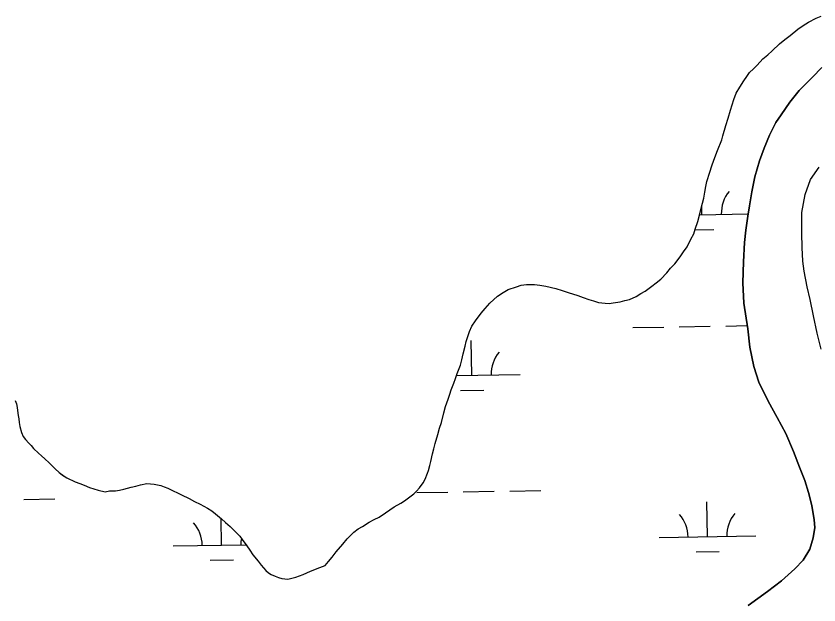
# Model space of a CAD drawing. Extents: x 3887375 to 3925618, y 296674 to 322633.
# Drawn here: x 3909209 to 3910039, y 306244 to 306852 of the extents above; entities that cross this region are included whole.
import ezdxf

# ---------------------------------------------------------------- set-up
doc = ezdxf.new("R2010")
doc.units = 0
doc.layers.add('V-TOPO-SHOR', color=7, linetype='Continuous')
doc.layers.add('V-WETL-SWMP', color=7, linetype='Continuous')

msp = doc.modelspace()

# ---------------------------------------------------------------- linework, layer by layer
at = {"layer": 'V-TOPO-SHOR'}
for points in [[(3909744.7, 306575.29), (3909750.38, 306574.61), (3909756.43, 306573.57), (3909766.75, 306571.12), (3909773.51, 306569.02), (3909779.56, 306566.91), (3909789.53, 306563.75), (3909795.23, 306561.64), (3909800.92, 306559.53), (3909805.9, 306558.13), (3909810.89, 306556.73), (3909817.64, 306556.05), (3909821.91, 306555.71), (3909826.17, 306556.09), (3909833.28, 306557.18), (3909838.25, 306558.62), (3909842.86, 306559.71), (3909849.96, 306562.94), (3909854.57, 306565.8), (3909859.18, 306568.31), (3909865.91, 306573.31), (3909870.52, 306576.89), (3909875.12, 306580.82), (3909881.49, 306587.24), (3909885.38, 306591.88), (3909889.63, 306596.52), (3909895.29, 306603.65), (3909898.82, 306608.99), (3909902.35, 306613.99), (3909906.23, 306621.82), (3909909.41, 306627.52), (3909910.81, 306632.15), (3909913.62, 306640.34), (3909915.37, 306646.74), (3909917.11, 306653.86), (3909919.56, 306664.18), (3909920.6, 306670.58), (3909921.64, 306676.27), (3909922.69, 306681.61), (3909925.85, 306691.22), (3909927.95, 306697.63), (3909930.06, 306703.68), (3909933.93, 306713.65), (3909938.15, 306724.68), (3909939.2, 306728.6), (3909942.35, 306739.28), (3909944.81, 306747.1), (3909947.26, 306755.29), (3909950.77, 306766.33), (3909953.23, 306772.73), (3909956.76, 306778.79), (3909960.99, 306785.56), (3909964.18, 306789.84), (3909967, 306794.12), (3909970.89, 306798.04), (3909974.79, 306801.61), (3909980.81, 306808.04), (3909985.76, 306812.32), (3909990.37, 306816.61), (3909997.8, 306823.75), (3910003.47, 306828.04), (3910008.78, 306832.33), (3910016.93, 306838.76), (3910022.25, 306842.69), (3910027.92, 306845.91), (3910035.72, 306850.21), (3910041.05, 306852.36)], [(3909965.5, 306243.76), (3909985.52, 306258.06), (3909999.87, 306269.31), (3910013.85, 306281.63), (3910022.34, 306290.55), (3910029.05, 306301.95), (3910032.73, 306313.7), (3910034.29, 306324.19), (3910033.72, 306332.18), (3910031.17, 306347.1), (3910027.92, 306360.23), (3910024.13, 306372.66), (3910018.57, 306386.67), (3910012.46, 306402.64), (3910004.38, 306421.44), (3909995.61, 306437.75), (3909986.29, 306454.78), (3909976.62, 306474.46), (3909971.39, 306490.61), (3909967.22, 306510.31), (3909965.01, 306529.32), (3909961.17, 306555.96), (3909959.84, 306576.74), (3909960.64, 306598.61), (3909961.79, 306618.69), (3909963.16, 306631.31), (3909965.06, 306645.89), (3909966.79, 306656.38), (3909969.22, 306670.97), (3909972.53, 306686.44), (3909977.26, 306702.81), (3909982.18, 306715.8), (3909987.63, 306729.33), (3909993.97, 306742.33), (3909999.63, 306750.35), (3910008.64, 306763.36), (3910018, 306775.66), (3910031.98, 306789.22), (3910041.71, 306799.39)], [(3910040.8, 306508.49), (3910036.82, 306525), (3910032.84, 306542.76), (3910029.39, 306559.62), (3910026.49, 306572.76), (3910023.23, 306589.1), (3910021.94, 306599.22), (3910021.35, 306613.26), (3910020.75, 306628.18), (3910021.02, 306649.5), (3910024.31, 306668.18), (3910029.94, 306683.66), (3910038.77, 306696.31)], [(3909320.81, 306363.8), (3909328.27, 306365.97), (3909332.89, 306367.05), (3909337.86, 306368.14), (3909344.25, 306369.59), (3909348.16, 306369.25), (3909352.08, 306368.91), (3909358.83, 306367.52), (3909362.4, 306366.11), (3909365.95, 306364.7), (3909371.65, 306362.24), (3909375.93, 306360.12), (3909380.2, 306358.01), (3909388.04, 306354.13), (3909393.74, 306350.96), (3909399.44, 306348.49), (3909406.92, 306344.26), (3909411.55, 306341.43), (3909415.47, 306338.25), (3909421.54, 306333.3), (3909425.82, 306329.41), (3909430.46, 306325.16), (3909436.88, 306318.79), (3909440.45, 306315.25), (3909442.95, 306311.71), (3909447.6, 306305.33), (3909450.82, 306300.72), (3909454.04, 306296.11), (3909459.4, 306289.38), (3909462.61, 306285.49), (3909467.26, 306279.82), (3909470.11, 306277.34), (3909472.96, 306275.58), (3909476.88, 306273.82), (3909480.44, 306272.77), (3909484, 306271.71), (3909490.04, 306271.03), (3909494.31, 306271.76), (3909498.21, 306272.84), (3909506.02, 306275.72), (3909513.47, 306279.3), (3909523.05, 306282.89), (3909528.73, 306285.05), (3909531.91, 306288.98), (3909535.8, 306293.61), (3909540.04, 306298.96), (3909546.76, 306307.16), (3909551.36, 306312.52), (3909558.09, 306319.3), (3909562.69, 306322.87), (3909567.3, 306325.38), (3909574.04, 306329.67), (3909579.36, 306332.54), (3909584.32, 306335.05), (3909591.06, 306339.34), (3909595.31, 306342.56), (3909599.92, 306345.42), (3909606.66, 306349.36), (3909610.56, 306351.86), (3909614.81, 306354.73), (3909620.12, 306359.01), (3909622.96, 306361.87), (3909626.14, 306365.08), (3909629.68, 306370.43), (3909631.79, 306373.99), (3909634.25, 306380.4), (3909635.31, 306383.25), (3909636.71, 306388.23), (3909637.76, 306392.5), (3909639.5, 306400.33), (3909640.9, 306405.31), (3909642.3, 306411), (3909645.11, 306420.26), (3909646.86, 306426.66), (3909648.61, 306432.71), (3909651.05, 306442.67), (3909652.81, 306449.08), (3909655.62, 306456.91), (3909657.37, 306461.89), (3909658.77, 306466.52), (3909661.59, 306473.29), (3909663.35, 306478.27), (3909665.1, 306483.25), (3909668.27, 306491.8), (3909669.66, 306497.49), (3909671.06, 306503.54), (3909673.16, 306511.37), (3909674.21, 306516.35), (3909677.72, 306526.67), (3909680.18, 306532.02), (3909683.71, 306537.72), (3909689.72, 306545.56), (3909693.97, 306550.55), (3909698.57, 306555.91), (3909706.71, 306563.05), (3909712.38, 306566.98), (3909717.7, 306569.85), (3909726.22, 306572.73), (3909731.19, 306574.53), (3909736.52, 306575.26), (3909744.7, 306575.29)], [(3909208.46, 306455.39), (3909209.9, 306451.85), (3909210.63, 306448.29), (3909211, 306445.1), (3909211.37, 306439.77), (3909212.1, 306436.57), (3909212.47, 306432.66), (3909213.2, 306428.4), (3909215, 306422.36), (3909216.8, 306418.1), (3909218.94, 306415.27), (3909222.51, 306411.38), (3909225.01, 306408.9), (3909227.51, 306405.71), (3909232.51, 306401.11), (3909235.72, 306398.28), (3909238.93, 306395.09), (3909243.57, 306390.85), (3909247.14, 306387.66), (3909249.64, 306384.83), (3909253.92, 306380.94), (3909257.49, 306378.11), (3909261.76, 306375.64), (3909270.31, 306371.41), (3909275.29, 306369.65), (3909279.56, 306367.89), (3909285.26, 306365.43), (3909289.54, 306364.03), (3909294.16, 306362.62), (3909301.28, 306361.23), (3909305.9, 306361.96), (3909311.94, 306361.99), (3909316.2, 306362.72), (3909320.81, 306363.8)]]:
    msp.add_lwpolyline(points, dxfattribs=at)
at = {"layer": 'V-WETL-SWMP'}
for p, q in [((3909917.74, 306647.3), (3909917.59, 306655.88)), ((3909915.49, 306647.26), (3909965.43, 306648.12)), ((3909910.69, 306631.75), (3909930, 306632.08)), ((3909846.32, 306530.63), (3909878.32, 306531.18)), ((3909894.32, 306531.45), (3909926.31, 306532)), ((3909942.31, 306532.28), (3909964.53, 306532.66)), ((3909680.08, 306481.34), (3909679.46, 306517.33)), ((3909664.33, 306481.07), (3909730.07, 306482.2)), ((3909668.35, 306465.7), (3909692.34, 306466.12)), ((3909623.31, 306360.27), (3909655.3, 306360.82)), ((3909671.3, 306361.1), (3909703.3, 306361.65)), ((3909719.29, 306361.92), (3909751.29, 306362.47)), ((3909217.46, 306353.31), (3909249.45, 306353.86)), ((3909923.45, 306314.68), (3909922.83, 306350.67)), ((3909421.62, 306306.06), (3909421.14, 306333.62)), ((3909873.46, 306313.82), (3909973.44, 306315.54)), ((3909371.62, 306305.21), (3909446.75, 306306.49)), ((3909911.72, 306299.04), (3909935.71, 306299.45)), ((3909409.88, 306290.43), (3909433.88, 306290.84))]:
    msp.add_line(p, q, dxfattribs=at)
for points in [[(3909789.53, 306563.75), (3909795.23, 306561.64), (3909800.92, 306559.53), (3909805.9, 306558.13), (3909810.89, 306556.73), (3909817.64, 306556.05), (3909821.91, 306555.71), (3909826.17, 306556.09), (3909833.28, 306557.18), (3909838.25, 306558.62), (3909842.86, 306559.71), (3909849.96, 306562.94), (3909854.57, 306565.8), (3909859.18, 306568.31), (3909865.91, 306573.31), (3909870.52, 306576.89), (3909875.12, 306580.82), (3909881.49, 306587.24), (3909885.38, 306591.88), (3909889.63, 306596.52), (3909895.29, 306603.65), (3909898.82, 306609), (3909902.35, 306613.99), (3909906.23, 306621.82), (3909909.41, 306627.52), (3909910.81, 306632.15), (3909913.62, 306640.34), (3909915.37, 306646.74), (3909917.11, 306653.86), (3909919.56, 306664.18), (3909920.6, 306670.58), (3909921.64, 306676.27), (3909922.69, 306681.61), (3909925.84, 306691.22), (3909927.95, 306697.63), (3909930.06, 306703.68), (3909933.93, 306713.65), (3909938.15, 306724.68), (3909939.2, 306728.6), (3909942.35, 306739.27), (3909944.8, 306747.1), (3909947.26, 306755.29), (3909950.77, 306766.32), (3909953.23, 306772.73), (3909956.76, 306778.79), (3909960.99, 306785.56), (3909964.18, 306789.84), (3909967, 306794.12), (3909970.89, 306798.04), (3909974.79, 306801.61), (3909980.81, 306808.04), (3909985.76, 306812.32), (3909990.37, 306816.61), (3909997.8, 306823.75), (3910003.47, 306828.04), (3910008.78, 306832.33), (3910016.93, 306838.76), (3910022.25, 306842.69), (3910027.92, 306845.91), (3910035.72, 306850.21), (3910041.05, 306852.37)], [(3910041.71, 306799.39), (3910031.98, 306789.22), (3910018, 306775.66), (3910008.64, 306763.36), (3909999.63, 306750.35), (3909993.97, 306742.33), (3909987.63, 306729.33), (3909982.18, 306715.8), (3909977.26, 306702.81), (3909972.53, 306686.44), (3909969.22, 306670.97), (3909966.79, 306656.38), (3909965.06, 306645.89), (3909963.16, 306631.31), (3909961.79, 306618.69), (3909960.64, 306598.6), (3909959.84, 306576.74), (3909961.17, 306555.96), (3909965.01, 306529.32), (3909967.22, 306510.32), (3909971.39, 306490.61), (3909976.62, 306474.46)], [(3910040.8, 306508.49), (3910036.82, 306525), (3910032.84, 306542.75), (3910029.39, 306559.62), (3910026.49, 306572.76), (3910023.23, 306589.09), (3910021.94, 306599.22), (3910021.35, 306613.25), (3910020.75, 306628.18), (3910021.02, 306649.5), (3910024.31, 306668.18), (3910029.94, 306683.66), (3910038.77, 306696.31)], [(3909352.07, 306368.91), (3909358.83, 306367.52), (3909362.39, 306366.11), (3909365.95, 306364.7), (3909371.65, 306362.24), (3909375.93, 306360.12), (3909380.2, 306358.01), (3909388.04, 306354.13), (3909393.74, 306350.96), (3909399.43, 306348.49), (3909406.92, 306344.26), (3909411.55, 306341.43), (3909415.47, 306338.25), (3909421.54, 306333.3), (3909425.82, 306329.41), (3909430.46, 306325.16), (3909436.88, 306318.79), (3909440.45, 306315.25), (3909442.95, 306311.71), (3909447.6, 306305.33), (3909450.82, 306300.72), (3909454.04, 306296.11), (3909459.4, 306289.38), (3909462.61, 306285.49), (3909467.26, 306279.82), (3909470.11, 306277.34), (3909472.96, 306275.58), (3909476.88, 306273.82), (3909480.44, 306272.76), (3909484, 306271.71), (3909490.04, 306271.03), (3909494.31, 306271.76), (3909498.21, 306272.84), (3909506.02, 306275.72), (3909513.47, 306279.3), (3909523.05, 306282.9), (3909528.73, 306285.05), (3909531.91, 306288.98), (3909535.8, 306293.61), (3909540.04, 306298.96), (3909546.76, 306307.16), (3909551.36, 306312.52), (3909558.09, 306319.3), (3909562.69, 306322.87), (3909567.3, 306325.38), (3909574.04, 306329.67), (3909579.36, 306332.54), (3909584.33, 306335.05), (3909591.06, 306339.34), (3909595.31, 306342.56), (3909599.92, 306345.42), (3909606.66, 306349.36), (3909610.56, 306351.86), (3909614.81, 306354.73), (3909620.13, 306359.01), (3909622.96, 306361.87), (3909626.14, 306365.08), (3909629.68, 306370.43), (3909631.79, 306373.99), (3909634.25, 306380.4), (3909635.31, 306383.25), (3909636.71, 306388.23), (3909637.76, 306392.5), (3909639.5, 306400.33), (3909640.9, 306405.31), (3909642.3, 306411), (3909645.11, 306420.26), (3909646.86, 306426.66), (3909648.61, 306432.71), (3909651.06, 306442.67), (3909652.81, 306449.08), (3909655.62, 306456.91), (3909657.37, 306461.89), (3909658.77, 306466.52), (3909661.59, 306473.29), (3909663.35, 306478.27), (3909665.1, 306483.25), (3909668.27, 306491.8), (3909669.66, 306497.49), (3909671.06, 306503.54), (3909673.16, 306511.37), (3909674.21, 306516.35), (3909677.72, 306526.67), (3909680.18, 306532.01), (3909683.71, 306537.72), (3909689.72, 306545.56), (3909693.97, 306550.55), (3909698.57, 306555.91), (3909706.71, 306563.05), (3909712.38, 306566.98), (3909717.7, 306569.85), (3909726.22, 306572.73), (3909731.19, 306574.53), (3909736.52, 306575.26), (3909744.69, 306575.29), (3909750.38, 306574.61), (3909756.43, 306573.57), (3909766.75, 306571.12), (3909773.51, 306569.02), (3909779.56, 306566.91), (3909789.53, 306563.75)], [(3909976.62, 306474.46), (3909986.29, 306454.77), (3909995.6, 306437.75), (3910004.38, 306421.44), (3910012.46, 306402.64), (3910018.56, 306386.67), (3910024.13, 306372.66), (3910027.92, 306360.23), (3910031.17, 306347.1), (3910033.72, 306332.18), (3910034.29, 306324.19), (3910032.73, 306313.7), (3910029.05, 306301.95), (3910022.34, 306290.55), (3910013.85, 306281.63), (3909999.87, 306269.31), (3909985.52, 306258.06), (3909965.5, 306243.76)], [(3909208.46, 306455.39), (3909209.9, 306451.85), (3909210.63, 306448.29), (3909211, 306445.1), (3909211.37, 306439.77), (3909212.1, 306436.57), (3909212.47, 306432.66), (3909213.2, 306428.4), (3909215, 306422.36), (3909216.8, 306418.11), (3909218.94, 306415.27), (3909222.51, 306411.38), (3909225.01, 306408.9), (3909227.51, 306405.71), (3909232.51, 306401.11), (3909235.72, 306398.28), (3909238.93, 306395.09), (3909243.57, 306390.85), (3909247.14, 306387.66), (3909249.64, 306384.83), (3909253.92, 306380.94), (3909257.48, 306378.11), (3909261.76, 306375.64), (3909270.31, 306371.41), (3909275.29, 306369.65), (3909279.57, 306367.89), (3909285.26, 306365.43), (3909289.54, 306364.03), (3909294.16, 306362.62), (3909301.28, 306361.23), (3909305.89, 306361.96), (3909311.94, 306361.99), (3909316.2, 306362.72), (3909320.81, 306363.8), (3909328.27, 306365.97), (3909332.89, 306367.05), (3909337.86, 306368.14), (3909344.25, 306369.59), (3909348.16, 306369.25), (3909352.07, 306368.91)]]:
    msp.add_lwpolyline(points, dxfattribs=at)
for centre, start, end in [((3909972.97, 306648.73), 140.21154, 181.75519), ((3909735.31, 306482.76), 140.21154, 181.75519), ((3909868.21, 306314.2), 0.21154, 41.7552), ((3909978.68, 306316.1), 140.21154, 181.75519), ((3909366.37, 306305.59), 0.21154, 41.7552), ((3909476.84, 306307.49), 170.98153, 181.75519)]:
    msp.add_arc(centre, 35.25, start, end, dxfattribs=at)

doc.saveas('drawing.dxf')
